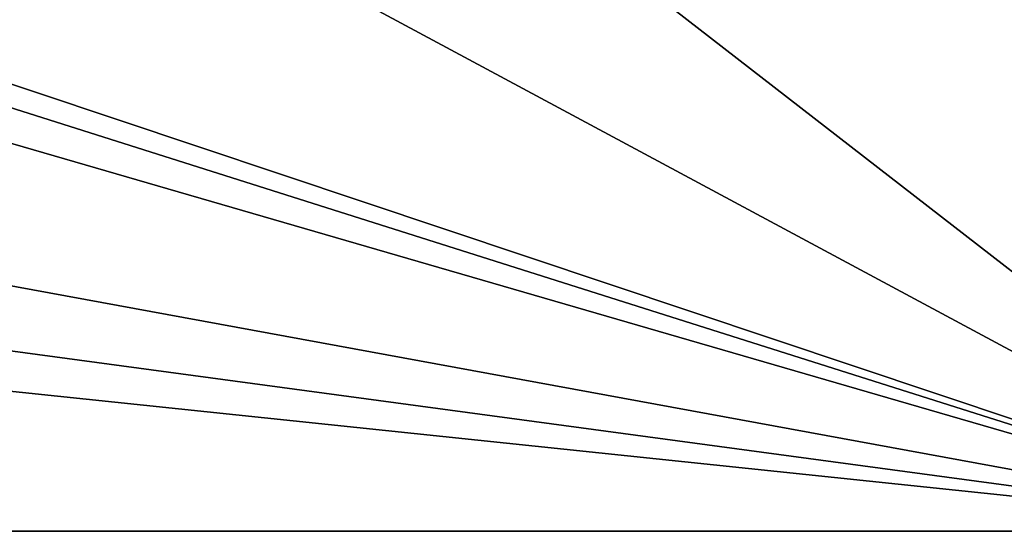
# Model space of a CAD drawing. Header units: metres. Extents: x -205 to 205, y -82 to 82.
# Tile 336 of 426: x 160 to 190, y -75 to -59. Entities that reach past the tile are written whole.
import ezdxf

# ---------------------------------------------------------------- set-up
doc = ezdxf.new("R2010")
doc.units = ezdxf.units.M
doc.layers.add('solid_PRT0003', color=7, linetype='CONTINUOUS')

msp = doc.modelspace()

# ---------------------------------------------------------------- linework, layer by layer
at = {"layer": 'solid_PRT0003'}
for points in [[(0, -75), (0, 75), (200, 75)], [(200, -75), (0, -75), (200, 75)], [(112.783806, -45.809784, 1.5), (109.640572, -46.364033, 1.5), (200, -75, 1.5)], [(164.837662, -56.110996, 1.5), (112.783806, -45.809784, 1.5), (200, -75, 1.5)], [(109.640572, -46.364033, 1.5), (106.87645, -47.959885, 1.5), (200, -75, 1.5)], [(106.87645, -47.959885, 1.5), (97.162331, -56.110996, 1.5), (200, -75, 1.5)], [(190.144897, -48.536655, 1.5), (179.536636, -59.144901, 1.5), (200, -75, 1.5)], [(97.162331, -56.110996, 1.5), (82.463348, -59.144897, 1.5), (200, -75, 1.5)], [(179.536636, -59.144901, 1.5), (164.837662, -56.110996, 1.5), (200, -75, 1.5)], [(48.536644, -59.144901, 1.5), (0, -75, 1.5), (200, -75, 1.5)], [(82.463348, -59.144897, 1.5), (48.536644, -59.144901, 1.5), (200, -75, 1.5)], [(0, -75, 1.5), (0, -75), (200, -75)], [(0, -75, 1.5), (200, -75), (200, -75, 1.5)]]:
    msp.add_3dface(points, dxfattribs=at)

doc.saveas('drawing.dxf')
